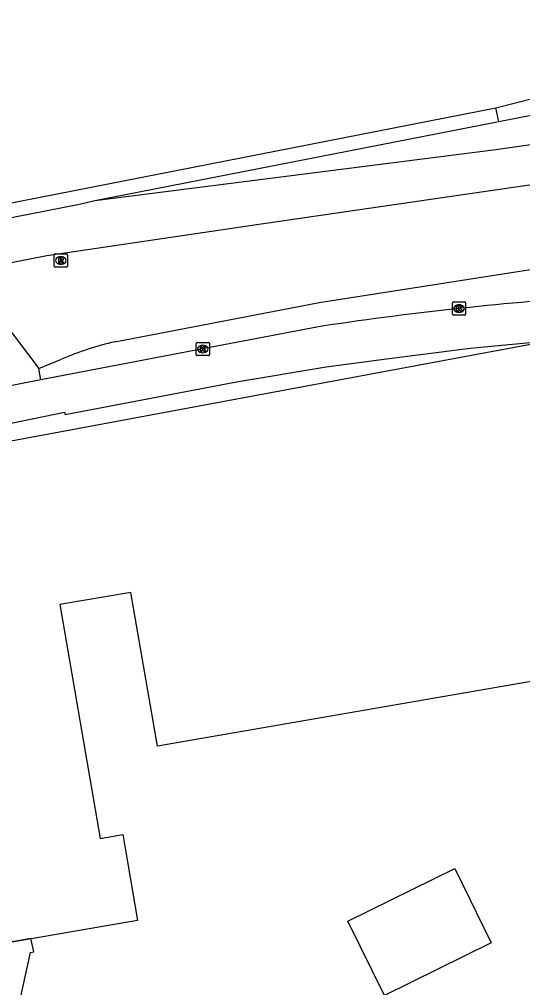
# Model space of a CAD drawing. Extents: x 160379 to 161131, y 383940 to 384849.
# Drawn here: x 160755.3 to 160793.3, y 384770.1 to 384843.2 of the extents above; entities that cross this region are included whole.
import ezdxf

# ---------------------------------------------------------------- set-up
doc = ezdxf.new("R2010")
doc.units = 0
for name, color, linetype in [('IMGEO_Fietspad_open', 7, 'Continuous'), ('IMGEO_Kolk', 7, 'Continuous'), ('IMGEO_Pand', 7, 'Continuous'), ('IMGEO_Pand_vergunning_verleend', 7, 'Continuous'), ('IMGEO_Rijbaan_lokaal_open', 7, 'Continuous'), ('IMGEO_Rijbaan_regionaal_gesloten', 7, 'Continuous'), ('IMGEO_Rioolput', 7, 'Continuous'), ('IMGEO_Verkeerseiland_open', 7, 'Continuous'), ('IMGEO_Voetpad_open', 7, 'Continuous')]:
    doc.layers.add(name, color=color, linetype=linetype)

msp = doc.modelspace()

# ---------------------------------------------------------------- linework, layer by layer
at = {"layer": 'IMGEO_Fietspad_open'}
msp.add_lwpolyline([(160778.309, 384820.023), (160769.154, 384818.282), (160756.944, 384815.951)], dxfattribs=at)
msp.add_arc((160815.809, 384568.74), 254.066, 93.77681, 98.48791, dxfattribs=at)
at = {"layer": 'IMGEO_Kolk'}
for p, q in [((160788.001, 384820.907), (160788.001, 384821.759)), ((160788.076, 384821.833), (160788.928, 384821.833)), ((160788.489, 384821.613), (160788.514, 384821.613)), ((160789.002, 384821.759), (160789.002, 384820.907)), ((160788.928, 384820.833), (160788.076, 384820.833)), ((160788.512, 384821.053), (160788.487, 384821.053)), ((160768.654, 384817.855), (160768.654, 384818.707)), ((160768.729, 384818.781), (160769.581, 384818.781)), ((160769.142, 384818.561), (160769.167, 384818.561)), ((160769.655, 384818.707), (160769.655, 384817.855)), ((160769.581, 384817.781), (160768.729, 384817.781)), ((160769.165, 384818.001), (160769.14, 384818.001))]:
    msp.add_line(p, q, dxfattribs=at)
for points in [[(160788.001, 384820.907), (160788.001, 384821.759)], [(160788.076, 384821.833), (160788.928, 384821.833)], [(160788.322, 384821.533), (160788.445, 384821.533), (160788.445, 384821.382), (160788.575, 384821.533), (160788.739, 384821.533), (160788.593, 384821.382), (160788.746, 384821.133), (160788.594, 384821.133), (160788.509, 384821.297), (160788.445, 384821.23), (160788.445, 384821.133), (160788.322, 384821.133), (160788.322, 384821.533)], [(160789.002, 384821.759), (160789.002, 384820.907)], [(160788.928, 384820.833), (160788.076, 384820.833)], [(160768.654, 384817.855), (160768.654, 384818.707)], [(160768.729, 384818.781), (160769.581, 384818.781)], [(160768.975, 384818.481), (160769.098, 384818.481), (160769.098, 384818.33), (160769.228, 384818.481), (160769.392, 384818.481), (160769.246, 384818.33), (160769.399, 384818.081), (160769.247, 384818.081), (160769.162, 384818.245), (160769.098, 384818.178), (160769.098, 384818.081), (160768.975, 384818.081), (160768.975, 384818.481)], [(160769.655, 384818.707), (160769.655, 384817.855)], [(160769.581, 384817.781), (160768.729, 384817.781)]]:
    msp.add_lwpolyline(points, dxfattribs=at)
for centre, start, end in [((160788.078, 384821.757), 91.55205, 178.44795), ((160788.078, 384821.757), 91.55205, 178.44795), ((160788.926, 384821.757), 1.55205, 88.44795), ((160788.926, 384821.757), 1.55205, 88.44795), ((160788.078, 384820.909), 181.55205, 268.44795), ((160788.078, 384820.909), 181.55205, 268.44795), ((160788.926, 384820.909), 271.55205, 358.44795), ((160788.926, 384820.909), 271.55205, 358.44795), ((160768.731, 384818.705), 91.55205, 178.44795), ((160768.731, 384818.705), 91.55205, 178.44795), ((160769.579, 384818.705), 1.55205, 88.44795), ((160769.579, 384818.705), 1.55205, 88.44795), ((160768.731, 384817.857), 181.55205, 268.44795), ((160768.731, 384817.857), 181.55205, 268.44795), ((160769.579, 384817.857), 271.55205, 358.44795), ((160769.579, 384817.857), 271.55205, 358.44795)]:
    msp.add_arc(centre, 0.0765, start, end, dxfattribs=at)
for centre, major_axis, ratio, start_param, end_param in [((160788.488, 384821.333), (-0.387, 0.002), 0.722429, 4.712389, 7.853982), ((160788.513, 384821.333), (-0.39, 0.002), 0.717154, 1.570796, 4.712389), ((160769.141, 384818.281), (-0.387, 0.002), 0.722429, 4.712389, 7.853982), ((160769.166, 384818.281), (-0.39, 0.002), 0.717154, 1.570796, 4.712389)]:
    msp.add_ellipse(centre, major_axis=major_axis, ratio=ratio, start_param=start_param, end_param=end_param, dxfattribs=at)
at = {"layer": 'IMGEO_Pand'}
msp.add_lwpolyline([(160790.936, 384773.468), (160782.869, 384769.502), (160780.107, 384775.121), (160788.174, 384779.087), (160790.936, 384773.468)], dxfattribs=at)
at = {"layer": 'IMGEO_Pand_vergunning_verleend'}
msp.add_lwpolyline([(160746.024, 384809.749), (160794.169, 384818.694), (160798.443, 384793.971), (160765.73, 384788.315), (160763.723, 384799.922), (160758.36, 384798.995), (160761.409, 384781.359), (160763.121, 384781.655), (160764.242, 384775.168), (160752.685, 384773.17), (160746.024, 384809.749)], dxfattribs=at)
at = {"layer": 'IMGEO_Rijbaan_lokaal_open'}
for points in [[(160756.944, 384815.951), (160756.782, 384816.801)], [(160756.944, 384815.951), (160745.246, 384813.658)]]:
    msp.add_lwpolyline(points, dxfattribs=at)
at = {"layer": 'IMGEO_Rijbaan_regionaal_gesloten'}
for points in [[(160830.865, 384843.152), (160791.519, 384835.419)], [(160831.861, 384840.102), (160818.009, 384837.306), (160805.372, 384835.31), (160791.27, 384833.313), (160761.012, 384829.451)], [(160791.269, 384836.471), (160798.406, 384838.282)], [(160407.774, 384758.961), (160496.29, 384789.397), (160509.787, 384793.209), (160516.634, 384794.476), (160522.145, 384795.098), (160533.464, 384796.44), (160578.535, 384797.637), (160591.993, 384798.377), (160620.019, 384800.647), (160623.941, 384800.965), (160636.271, 384802.448), (160652.633, 384805.11), (160663.941, 384807.107), (160687.886, 384811.633), (160723.538, 384818.688), (160757.394, 384825.337), (160773.567, 384827.732), (160796.581, 384831.06), (160808.154, 384832.524), (160820.659, 384834.653), (160832.812, 384837.187)], [(160666.233, 384811.987), (160791.269, 384836.471)], [(160791.519, 384835.419), (160761.012, 384829.451)], [(160761.012, 384829.451), (160759.855, 384829.172), (160673.267, 384812.223)], [(160762.531, 384818.83), (160777.034, 384821.609), (160777.95, 384821.792), (160797.771, 384824.884), (160805.762, 384826.042)], [(160754.132, 384820.304), (160756.782, 384816.801)], [(160756.782, 384816.801), (160758.499, 384817.52)]]:
    msp.add_lwpolyline(points, dxfattribs=at)
msp.add_arc((160768.258, 384794.342), 25.149, 103.164, 112.83404, dxfattribs=at)
at = {"layer": 'IMGEO_Rioolput'}
for p, q in [((160757.941, 384824.536), (160757.941, 384825.388)), ((160758.016, 384825.462), (160758.868, 384825.462)), ((160758.429, 384825.242), (160758.454, 384825.242)), ((160758.942, 384825.388), (160758.942, 384824.536)), ((160758.868, 384824.462), (160758.016, 384824.462)), ((160758.452, 384824.682), (160758.427, 384824.682))]:
    msp.add_line(p, q, dxfattribs=at)
for points in [[(160757.941, 384824.536), (160757.941, 384825.388)], [(160758.016, 384825.462), (160758.868, 384825.462)], [(160758.53, 384825.16), (160758.278, 384825.162), (160758.278, 384824.762)], [(160758.278, 384824.762), (160758.402, 384824.762), (160758.402, 384824.924), (160758.413, 384824.924)], [(160758.456, 384825.081), (160758.402, 384825.081), (160758.402, 384825)], [(160758.402, 384825), (160758.454, 384825)], [(160758.46, 384824.895), (160758.531, 384824.762), (160758.671, 384824.762), (160758.606, 384824.888)], [(160758.942, 384825.388), (160758.942, 384824.536)], [(160758.868, 384824.462), (160758.016, 384824.462)]]:
    msp.add_lwpolyline(points, dxfattribs=at)
for centre, radius, start, end in [((160758.018, 384825.386), 0.0765, 91.55205, 178.44795), ((160758.018, 384825.386), 0.0765, 91.55205, 178.44795), ((160758.412, 384824.871), 0.0533, 26.02933, 88.69889), ((160758.438, 384825.189), 0.19, 274.7715, 282.96867), ((160758.462, 384824.985), 0.0964, 77.00612, 93.18647), ((160758.476, 384825.042), 0.0378, 276.66336, 79.67722), ((160758.529, 384825.05), 0.109, 350.36119, 89.41601), ((160758.527, 384825.05), 0.112, 277.58423, 350.98172), ((160758.511, 384824.835), 0.108, 29.51342, 73.79051), ((160758.866, 384825.386), 0.0765, 1.55205, 88.44795), ((160758.866, 384825.386), 0.0765, 1.55205, 88.44795), ((160758.018, 384824.538), 0.0765, 181.55205, 268.44795), ((160758.018, 384824.538), 0.0765, 181.55205, 268.44795), ((160758.866, 384824.538), 0.0765, 271.55205, 358.44795), ((160758.866, 384824.538), 0.0765, 271.55205, 358.44795)]:
    msp.add_arc(centre, radius, start, end, dxfattribs=at)
for centre, major_axis, ratio, start_param, end_param in [((160758.428, 384824.962), (-0.387, 0.002), 0.722429, 4.712389, 7.853982), ((160758.453, 384824.962), (-0.39, 0.002), 0.717154, 1.570796, 4.712389)]:
    msp.add_ellipse(centre, major_axis=major_axis, ratio=ratio, start_param=start_param, end_param=end_param, dxfattribs=at)
at = {"layer": 'IMGEO_Verkeerseiland_open'}
msp.add_lwpolyline([(160791.519, 384835.419), (160791.269, 384836.471)], dxfattribs=at)
at = {"layer": 'IMGEO_Voetpad_open'}
for points in [[(160746.454, 384807.632), (160745.8, 384810.877), (160752.223, 384812.191), (160758.73, 384813.523), (160758.766, 384813.349), (160771.714, 384815.811), (160778.482, 384816.934), (160783.018, 384817.545), (160789.334, 384818.35), (160794.404, 384818.834), (160809.384, 384819.592), (160813.53, 384819.747), (160828.762, 384819.673)], [(160764.749, 384761.543), (160764.5, 384761.3), (160761.76, 384763.623), (160761.137, 384763.869), (160757.667, 384766.824), (160756.751, 384767.587), (160755.369, 384769.194), (160756.156, 384772.737), (160756.406, 384772.795), (160756.178, 384773.801), (160752.779, 384773.195), (160751.637, 384779.452), (160750.521, 384785.57), (160749.349, 384791.99), (160749.194, 384792.966), (160748.615, 384796.138), (160747.282, 384803.522), (160746.454, 384807.632)]]:
    msp.add_lwpolyline(points, dxfattribs=at)

doc.saveas('drawing.dxf')
